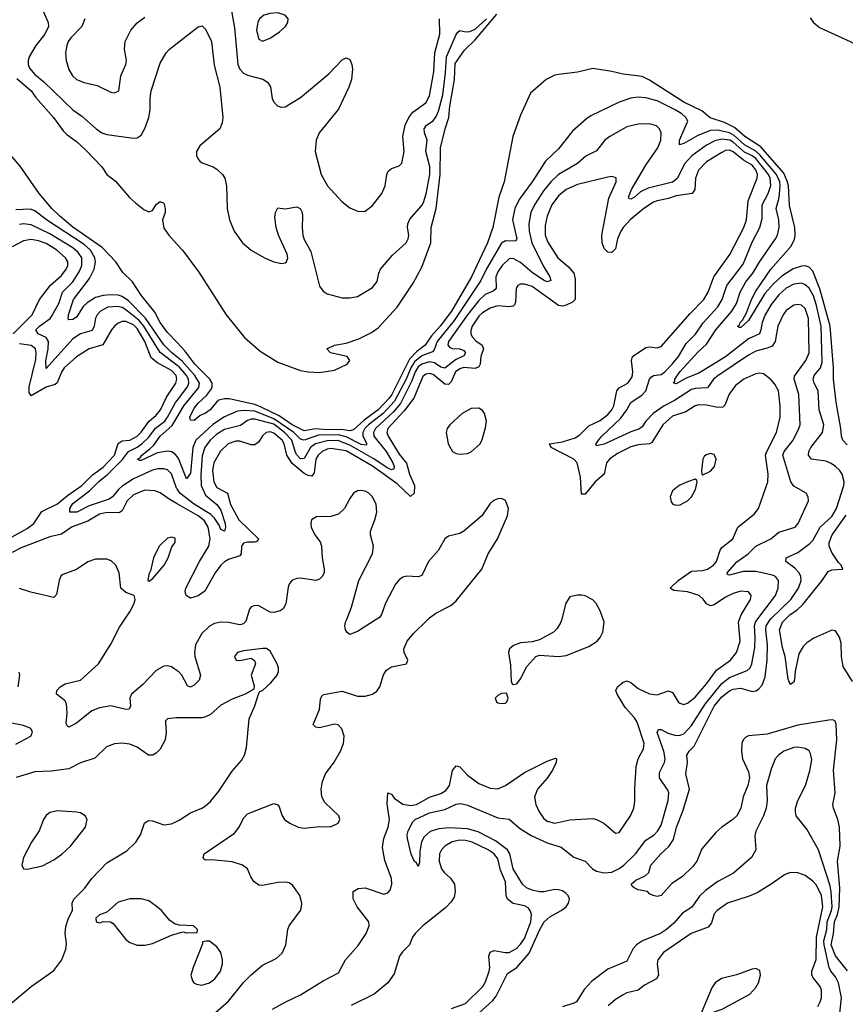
# Model space of a CAD drawing. Header units: inches. Extents: x 1449094 to 1618372, y 389908 to 534307.
# Tile 474 of 494: x 1609170 to 1613521, y 497976 to 503165. Entities that reach past the tile are written whole.
import ezdxf

# ---------------------------------------------------------------- set-up
doc = ezdxf.new("R2010")
doc.units = ezdxf.units.IN
doc.header["$MEASUREMENT"] = 0
for name, color, linetype in [('B6409', 7, 'Continuous'), ('B6419', 7, 'Continuous'), ('B6500', 7, 'Continuous'), ('B6510', 7, 'Continuous')]:
    doc.layers.add(name, color=color, linetype=linetype)

msp = doc.modelspace()

# ---------------------------------------------------------------- linework, layer by layer
at = {"layer": 'B6409', "color": 5}
for points, elevation in [([(1610000, 499734.2), (1609970, 499754.5), (1609950, 499759.9), (1609930, 499757.4), (1609890, 499735.3), (1609818.8, 499661.2), (1609760.2, 499610), (1609750.9, 499590), (1609754.2, 499550), (1609747.8, 499532.2), (1609730, 499529.1), (1609650, 499548.9), (1609590, 499538.9), (1609550, 499522.8), (1609470, 499458.2), (1609430, 499437.3), (1609421.7, 499441.7), (1609415.6, 499455.6), (1609420.8, 499510), (1609417.5, 499557.5), (1609410, 499575.6), (1609365.1, 499610), (1609366.6, 499630), (1609384, 499650), (1609410, 499665), (1609490, 499684), (1609586.4, 499770), (1609650, 499874), (1609696.8, 499963.2), (1609721.4, 500000)], 420), ([(1609161.6, 499650), (1609170.8, 499710), (1609167.5, 499727.5)], 440), ([(1610000, 499485.9), (1609994.1, 499485.9), (1609950, 499480.9), (1609939.1, 499470), (1609938, 499462), (1609942.2, 499410), (1609937.1, 499370), (1609910, 499321), (1609890, 499299.2), (1609872.7, 499290), (1609849.9, 499289.9), (1609790, 499330.9), (1609750, 499346.8), (1609710, 499352.8), (1609670.2, 499349.8), (1609627.2, 499332.8), (1609566, 499274), (1609490, 499248.6), (1609430, 499217.6), (1609335.3, 499204.7), (1609250, 499202), (1609151.6, 499171.6)], 440), ([(1609150, 499346.4), (1609229.2, 499390), (1609237.2, 499410), (1609229, 499430), (1609190, 499445.6), (1609118.8, 499458.8)], 440), ([(1609130, 497984.9), (1609230, 498070.3), (1609350, 498154.4), (1609393, 498210), (1609414.1, 498265.9), (1609416.6, 498296.6), (1609409.7, 498350), (1609413.6, 498386.4), (1609427, 498430), (1609449.2, 498470), (1609446, 498510), (1609455.1, 498530), (1609512.7, 498587.3), (1609550, 498638.4), (1609630, 498721.1), (1609734.8, 498785.2), (1609783.1, 498830), (1609807.2, 498870), (1609827.8, 498930), (1609840.1, 498939.9), (1609850, 498944.9), (1609870, 498943.1), (1609930, 498922), (1609970, 498927.7), (1610000, 498941.6)], 440), ([(1610000, 498396), (1609990, 498399.3), (1609959.7, 498419.7), (1609918.4, 498470), (1609890, 498493.6), (1609850, 498520.7), (1609810, 498531.8), (1609750, 498531.5), (1609690, 498513.6), (1609630, 498462), (1609590, 498448), (1609572, 498430), (1609574, 498410), (1609590, 498406), (1609610, 498412), (1609648.4, 498411.6), (1609662.5, 498402.5), (1609730, 498317.3), (1609750, 498301.6), (1609790, 498287.4), (1609830, 498287.6), (1609870, 498296.5), (1609970, 498340.5), (1610000, 498349.2)], 440)]:
    msp.add_lwpolyline(points, dxfattribs=dict(at, elevation=elevation))
at = {"layer": 'B6409', "color": 5, "elevation": 460}
msp.add_lwpolyline([(1609370, 498995.4), (1609330, 498987.8), (1609310, 498971.8), (1609295.3, 498950), (1609273.4, 498890), (1609231.8, 498830), (1609190.8, 498750), (1609181, 498710), (1609191, 498691), (1609210, 498687.7), (1609290, 498705.7), (1609350, 498736.9), (1609393.2, 498766.8), (1609437.2, 498810), (1609516.3, 498910), (1609525.1, 498950), (1609516, 498970), (1609490, 498985.1), (1609470, 498989.6)], close=True, dxfattribs=at)
at = {"layer": 'B6419', "color": 5}
for points, elevation in [([(1610363.9, 500000), (1610363, 499997), (1610350, 499981.4), (1610330, 499976.2), (1610270, 499988.9), (1610230, 499990.4), (1610197.3, 499982.7), (1610170, 499969.2), (1610130, 499929.8), (1610096.9, 499870), (1610090.7, 499830.7), (1610093.2, 499810), (1610123.3, 499710), (1610115.7, 499684.3), (1610090, 499657.5), (1610070, 499647.9), (1610055.4, 499655.4), (1610024.3, 499710), (1610006.3, 499730), (1610000, 499734.2)], 420), ([(1610162.1, 497897.9), (1610270, 497992.3), (1610350, 498091.2), (1610390, 498132.2), (1610450, 498182.2), (1610522.4, 498217.6), (1610553.7, 498246.3), (1610572.2, 498290), (1610583.1, 498370), (1610589.7, 498390), (1610649.6, 498470), (1610655.8, 498490), (1610657.4, 498510), (1610646.6, 498550), (1610610, 498602.9), (1610590, 498616), (1610570, 498620.4), (1610530, 498617.6), (1610450, 498602.3), (1610430, 498604.4), (1610403.5, 498623.5), (1610388.1, 498648.1), (1610371.6, 498690), (1610345.1, 498710), (1610290, 498727.2), (1610182.4, 498737.6), (1610150, 498735.1), (1610140.5, 498740.5), (1610137, 498750), (1610143, 498770), (1610301.8, 498878.2), (1610326.9, 498910), (1610350, 498958), (1610370, 498980.3), (1610510, 499034.4), (1610530, 499027.7), (1610537.5, 499017.5), (1610553.7, 498970), (1610566.4, 498950), (1610594.4, 498930), (1610637.3, 498910), (1610670, 498904.6), (1610750, 498913.8), (1610808.3, 498911.7), (1610849.4, 498930), (1610857.6, 498950), (1610851.6, 498970), (1610779.1, 499039.1), (1610762.9, 499070), (1610758.7, 499110), (1610766, 499150), (1610782, 499190), (1610827.1, 499252.9), (1610860.3, 499310), (1610876.1, 499350), (1610880.3, 499390), (1610868.2, 499428.2), (1610848.8, 499448.8), (1610830, 499452.8), (1610750, 499433), (1610730, 499437), (1610717, 499450), (1610749.8, 499530), (1610755, 499584.9), (1610760.9, 499599.1), (1610771, 499609), (1610870, 499626), (1610950, 499600.6), (1610990, 499600.6), (1611029.4, 499610), (1611052.7, 499627.3), (1611067.4, 499650), (1611087, 499713), (1611102.7, 499737.3), (1611130, 499754.9), (1611209.2, 499770.8), (1611216, 499790), (1611196.9, 499830), (1611194.7, 499850), (1611211.5, 499890), (1611245.6, 499930), (1611317.5, 500000)], 420), ([(1610501.8, 497950), (1610572.9, 497990), (1610650, 498026.3), (1610770, 498100.3), (1610850, 498142.2), (1610886.5, 498210), (1610954.2, 498285.8), (1610996.7, 498350), (1611012.7, 498390), (1611009.9, 498410), (1610948.2, 498490), (1610928.3, 498531.7), (1610927.6, 498570), (1610953.9, 498586.1), (1610990, 498590.2), (1611090, 498556.8), (1611110, 498562.9), (1611121.8, 498578.2), (1611131.6, 498610), (1611130, 498639.3), (1611094, 498734), (1611083, 498803), (1611088.6, 498850), (1611111.8, 498910), (1611119.3, 498950), (1611107.3, 499032.7), (1611110, 499090.5), (1611130, 499084), (1611142.9, 499062.9), (1611190, 499031.2), (1611230, 499023.8), (1611260.8, 499030), (1611330, 499068.1), (1611390, 499087.3), (1611416.7, 499103.3), (1611435, 499130), (1611451.4, 499208.6), (1611470, 499233.8), (1611490, 499228.3), (1611530, 499184), (1611590, 499140.7), (1611650, 499115.5), (1611690, 499112.4), (1611730, 499130.2), (1611830, 499197.5), (1611950, 499258), (1611993.7, 499273.7), (1611998.8, 499270), (1611996.5, 499250), (1611978.2, 499210), (1611950, 499168.4), (1611899.1, 499110), (1611883.5, 499070), (1611890.2, 499030), (1611908.2, 498990), (1611930, 498956.5), (1611950, 498941), (1611990, 498930.1), (1612070, 498948.4), (1612190, 498955.2), (1612210, 498950.2), (1612248.5, 498930), (1612310, 498878), (1612330, 498882), (1612389.4, 498969.4), (1612407.4, 499010), (1612412.7, 499047.3), (1612411.5, 499111.5), (1612418.9, 499230), (1612429, 499270), (1612458.2, 499321.8), (1612461.4, 499350), (1612423.7, 499463.7), (1612410, 499485.8), (1612361.2, 499541.2), (1612319, 499610), (1612311.8, 499630), (1612321.4, 499650), (1612350, 499674.5), (1612370, 499680.7), (1612390, 499671.4), (1612430, 499640.6), (1612490, 499611.9), (1612530, 499607.6), (1612590, 499628.2), (1612610, 499619.6), (1612644.5, 499564.5), (1612670, 499556.5), (1612690, 499562.7), (1612730, 499594.3), (1612790, 499664.8), (1612842.2, 499737.8), (1612916.8, 499790), (1612948.1, 499830), (1612966.2, 499890), (1612958.8, 499990), (1612962.3, 500000)], 380), ([(1611042.7, 500000), (1610950, 499940.9), (1610910, 499924.7), (1610895.3, 499935.3), (1610886.4, 499950), (1610883.8, 499970), (1610887.8, 499990), (1610891.7, 500000)], 420), ([(1611589.9, 497930), (1611663.1, 497996.9), (1611681, 498019), (1611741.6, 498138.4), (1611790, 498170.7), (1611855.1, 498244.9), (1611911, 498370), (1611933.6, 498410), (1611963.2, 498436.8), (1612023.5, 498470), (1612049.8, 498490), (1612063, 498510), (1612068, 498530), (1612061, 498550), (1612050, 498560.2), (1612030, 498573.9), (1612010, 498580.1), (1611990, 498581.2), (1611931.6, 498568.4), (1611910, 498568.2), (1611870, 498577), (1611840.3, 498590), (1611820.7, 498610), (1611770, 498690), (1611753.9, 498770), (1611740.1, 498790), (1611676.9, 498836.9), (1611585.9, 498885.9), (1611530, 498901), (1611434.1, 498905.9), (1611379.7, 498900.3), (1611333.6, 498886.4), (1611301.2, 498858.8), (1611287.1, 498832.9), (1611278.7, 498781.3), (1611277.1, 498722.9), (1611270, 498702), (1611260.9, 498720.9), (1611250, 498729.3), (1611233.2, 498766.8), (1611214, 498850), (1611211.8, 498870), (1611217.4, 498890), (1611242.2, 498937.8), (1611253.6, 498950), (1611330, 498984.6), (1611410, 499002.5), (1611470, 499030.1), (1611494.8, 499034.8), (1611530, 499025), (1611690, 498958.2), (1611750, 498951.6), (1611803.8, 498903.8), (1611866.4, 498866.4), (1611950, 498827.7), (1612023.9, 498803.9), (1612090, 498751), (1612150, 498731.3), (1612188.5, 498690), (1612210, 498678.2), (1612250, 498668.2), (1612290, 498672.7), (1612330, 498691.6), (1612354.5, 498710), (1612414.9, 498770), (1612470, 498841.2), (1612513, 498870), (1612533.9, 498890), (1612550, 498920.9), (1612587.5, 499050), (1612590.5, 499090), (1612585.6, 499105.6), (1612541, 499170), (1612541.3, 499198.7), (1612567.6, 499250), (1612571.1, 499270), (1612565.1, 499310), (1612530, 499409.5), (1612536.2, 499423.8), (1612550, 499424.9), (1612585.8, 499405.8), (1612630, 499393.6), (1612650, 499394), (1612670, 499401.9), (1612710, 499445.9), (1612782.1, 499557.9), (1612870, 499667.7), (1612910, 499697.8), (1613004.7, 499735.3), (1613018.8, 499750), (1613029.1, 499770.9), (1613044, 499856), (1613046.1, 499910), (1613041.9, 499970), (1613047.8, 499990), (1613055.3, 500000)], 360), ([(1612024.9, 500000), (1612022.3, 499990), (1612002.7, 499957.3), (1611983.2, 499936.8), (1611910, 499896.9), (1611870, 499887), (1611810, 499882), (1611772.5, 499867.5), (1611750.8, 499850), (1611745.5, 499830), (1611757.1, 499762.9), (1611759.6, 499679.6), (1611764.7, 499664.7), (1611770, 499662), (1611790, 499666), (1611810, 499691.3), (1611842.7, 499757.3), (1611890.9, 499809.1), (1611910, 499815.8), (1612010, 499809.1), (1612050, 499814.3), (1612170, 499861.2), (1612214, 499890), (1612229.8, 499910), (1612242.5, 499937.5), (1612249.8, 499990), (1612246.4, 500000)], 420), ([(1613532.8, 498152.8), (1613470, 498232.1), (1613447.2, 498290), (1613458.9, 498350), (1613463.4, 498410), (1613479.3, 498450), (1613488, 498488), (1613491.9, 498590), (1613479, 498730), (1613493.6, 498810), (1613490.6, 498910), (1613482.4, 498950), (1613458.2, 499010), (1613455, 499030), (1613467.7, 499090), (1613458.1, 499210), (1613476.2, 499370), (1613473, 499453), (1613468.1, 499468.1), (1613454.9, 499474.9), (1613434.5, 499474.5), (1613270, 499447.4), (1613110, 499400.5), (1613010, 499391.1), (1612996, 499384), (1612982, 499370), (1612975.2, 499350), (1612974, 499310), (1612980.1, 499270), (1613010, 499201.3), (1613015.5, 499170), (1613006.7, 499130), (1612983.3, 499070), (1612970.1, 499009.9), (1612949.2, 498970), (1612928.1, 498950), (1612869.6, 498910.4), (1612838.9, 498881.1), (1612765, 498795), (1612738.5, 498730), (1612718.4, 498701.6), (1612662.8, 498650), (1612607.1, 498613), (1612550, 498549.6), (1612530, 498543.7), (1612508.9, 498548.9), (1612490, 498558), (1612478, 498570), (1612430, 498579.6), (1612408, 498590), (1612398, 498598), (1612393.2, 498610), (1612417, 498630), (1612466, 498654), (1612485.2, 498670), (1612496, 498710), (1612549.7, 498770), (1612591.6, 498808.4), (1612615.3, 498844.7), (1612631.8, 498910), (1612665.4, 498994.6), (1612699.9, 499110), (1612681.5, 499190), (1612689.9, 499249.9), (1612686.6, 499290), (1612698.9, 499310), (1612723.9, 499336), (1612830, 499546.9), (1612870, 499596.1), (1612910, 499628.3), (1612930, 499637.3), (1612970, 499642.3), (1613030, 499625.2), (1613050, 499628.5), (1613063.7, 499636.3), (1613082.5, 499657.5), (1613098.3, 499701.7), (1613109.6, 499790.4), (1613110.5, 499870), (1613101.4, 499950), (1613103.8, 499970), (1613124, 500000)], 340), ([(1613558.2, 499678.2), (1613510, 499757), (1613501.1, 499810), (1613498.7, 499878.7), (1613491.1, 499911.1), (1613470, 499944), (1613450, 499948.6), (1613354.3, 499905.7), (1613318.8, 499881.1), (1613298.8, 499861.1), (1613276.5, 499823.5), (1613256.1, 499730), (1613254, 499686), (1613250, 499674), (1613230, 499662), (1613220.7, 499690), (1613204.7, 499810), (1613190, 499857.2), (1613173.6, 499950), (1613189.9, 499990), (1613199.9, 500000)], 320), ([(1610000, 498941.6), (1610010, 498946.3), (1610070, 498986), (1610130, 499009.1), (1610150, 499022), (1610175, 499045), (1610220, 499100), (1610290, 499204.9), (1610339.4, 499260.6), (1610354.7, 499290), (1610366, 499330), (1610379.4, 499480.6), (1610409.6, 499550), (1610428.7, 499611.3), (1610436, 499624), (1610450, 499630.8), (1610494.5, 499670), (1610526.6, 499710), (1610534, 499730), (1610534, 499750), (1610527, 499770), (1610490, 499837.2), (1610471.2, 499851.2), (1610451.5, 499851.5), (1610350, 499839.7), (1610317.3, 499830), (1610303, 499810), (1610310.6, 499790.6), (1610330, 499787.4), (1610390, 499801.3), (1610407.6, 499787.6), (1610412.9, 499770), (1610390.4, 499710), (1610405.4, 499654.6), (1610403.6, 499636.4), (1610358, 499610), (1610290, 499584.2), (1610230, 499553.3), (1610176.4, 499503.6), (1610149.3, 499490.7), (1610130, 499485.8), (1610000, 499485.9)], 440), ([(1613491.3, 497928.7), (1613500.4, 498010), (1613484.5, 498090), (1613470, 498120.2), (1613445.4, 498150), (1613435.7, 498170), (1613409, 498290), (1613408.7, 498310), (1613422.9, 498370), (1613426.2, 498410), (1613448.1, 498470), (1613451.1, 498490), (1613447.3, 498567.3), (1613441, 498601), (1613379.5, 498790), (1613318.8, 498898.8), (1613261.3, 498970), (1613257.7, 498990), (1613259.1, 499010), (1613270.9, 499050), (1613311.7, 499130), (1613334.2, 499205.8), (1613344.6, 499264.6), (1613338.1, 499298.1), (1613330, 499312), (1613310, 499323.5), (1613270.5, 499330.5), (1613250, 499329), (1613197.6, 499310), (1613168.7, 499290), (1613151.7, 499270), (1613130, 499216), (1613106.3, 499130), (1613109.3, 499050), (1613103.8, 499010), (1613090.1, 498969.9), (1613048.8, 498888.9), (1613043.8, 498863.8), (1613048.8, 498790), (1613026.3, 498750), (1612932.7, 498667.3), (1612850, 498623.4), (1612783.8, 498576.2), (1612753.3, 498546.7), (1612712.2, 498487.8), (1612663.8, 498456.2), (1612616.9, 498403.1), (1612578.2, 498370), (1612546.7, 498350), (1612451.5, 498310), (1612421.2, 498290), (1612402.9, 498270), (1612370, 498203.5), (1612270, 498161.2), (1612184.2, 498095.8), (1612145.1, 498054.9), (1612103.8, 497990), (1612090, 497981.7), (1612030, 497963.5)], 360), ([(1611446.4, 497953.6), (1611518.8, 497981.2), (1611611.3, 498070), (1611625.1, 498094.9), (1611644.4, 498150), (1611647, 498170), (1611641.9, 498230), (1611649.3, 498250.7), (1611670, 498260.2), (1611728.4, 498248.4), (1611750, 498249.2), (1611788.4, 498270), (1611810, 498292.5), (1611830, 498322.8), (1611864.3, 498410), (1611866.8, 498450), (1611860.6, 498470), (1611850, 498483.8), (1611830, 498494.3), (1611770, 498507.7), (1611741.7, 498530), (1611734.1, 498550), (1611730, 498622), (1611703.6, 498683.6), (1611690, 498743.1), (1611669.8, 498770), (1611639.3, 498790), (1611554.4, 498830), (1611519.4, 498839.4), (1611490, 498840.6), (1611450, 498833.3), (1611410.2, 498810), (1611392.5, 498790), (1611383.3, 498770), (1611381.2, 498730), (1611393.3, 498690), (1611406.5, 498670), (1611440.4, 498640.5), (1611460.9, 498610), (1611465.9, 498570), (1611459.2, 498540.8), (1611444.3, 498515.7), (1611415, 498485), (1611295.2, 498390), (1611254.2, 498350), (1611240.8, 498330), (1611225, 498290), (1611187.2, 498252.8), (1611171.8, 498230), (1611142.8, 498137.2), (1611110.9, 498090), (1611039, 498030), (1610916.8, 497970)], 380), ([(1613376.1, 497963.9), (1613389.1, 497990), (1613395, 498010), (1613395.3, 498050), (1613388.6, 498070), (1613353.4, 498113.4), (1613345.2, 498130), (1613345, 498150), (1613367.7, 498212.3), (1613369, 498330), (1613402.6, 498490), (1613395.8, 498550), (1613370, 498603.2), (1613350, 498625.8), (1613310, 498654.6), (1613270, 498669.8), (1613230, 498670.8), (1613201, 498659), (1613131.1, 498608.9), (1613055.8, 498564.2), (1613014, 498546), (1612899.6, 498510), (1612845.8, 498470), (1612830, 498452.3), (1612815.1, 498404.9), (1612797.8, 498382.2), (1612709.1, 498350), (1612563.5, 498250), (1612533.7, 498210), (1612529.5, 498190), (1612536.3, 498130), (1612526.5, 498110), (1612462.7, 498077.3), (1612430, 498049.8), (1612370, 498035.9), (1612350, 498026.2), (1612310, 498001.8), (1612271.3, 497968.7)], 380), ([(1610000, 498349.2), (1610030, 498358), (1610050, 498352), (1610106, 498354), (1610108, 498370), (1610086, 498390), (1610010, 498392.7), (1610000, 498396)], 440)]:
    msp.add_lwpolyline(points, dxfattribs=dict(at, elevation=elevation))
for points, elevation in [([(1611735.3, 499615.3), (1611710, 499614), (1611690, 499604), (1611676, 499590), (1611682.8, 499570), (1611690, 499564.9), (1611710, 499560.7), (1611730, 499562.8), (1611737.2, 499570), (1611744, 499590)], 420), ([(1610170, 498308.7), (1610151.6, 498308.4), (1610134, 498306), (1610134, 498294), (1610083.7, 498170), (1610072.7, 498130), (1610080.3, 498100.3), (1610087.3, 498090), (1610101.7, 498081.7), (1610130, 498077), (1610170, 498088.9), (1610198.9, 498110), (1610228.3, 498150), (1610239.7, 498190), (1610238.9, 498210), (1610230, 498249), (1610210, 498279)], 440), ([(1613050, 498164.2), (1613030, 498161.7), (1612948, 498132), (1612868.6, 498111.4), (1612834.4, 498090), (1612817.4, 498062.6), (1612762, 497930), (1612786, 497926), (1612810, 497928.9), (1612871.8, 497950), (1613017.2, 498030), (1613050, 498064.9), (1613063.5, 498090), (1613074.7, 498130), (1613070, 498155.1)], 420)]:
    msp.add_lwpolyline(points, close=True, dxfattribs=dict(at, elevation=elevation))
at = {"layer": 'B6500', "color": 5}
for points, elevation in [([(1609294, 503210), (1609320.1, 503150), (1609322.8, 503130), (1609302, 503090), (1609255.8, 503030), (1609220.5, 502970), (1609215, 502950), (1609215.5, 502930), (1609222.8, 502910), (1609250, 502876.8), (1609297.9, 502837.9), (1609450, 502690.1), (1609497.4, 502657.4), (1609572.8, 502590), (1609603.6, 502570), (1609630, 502559.5), (1609770, 502540.2), (1609790, 502543.5), (1609810, 502557.7), (1609830, 502592), (1609850.5, 502650), (1609858, 502690), (1609858.1, 502750), (1609863.4, 502790), (1609910, 502935.5), (1609942, 502990), (1609959.6, 503010), (1610000, 503041.6)], 340), ([(1609513.2, 503170), (1609497.8, 503130), (1609439.7, 503070), (1609426.4, 503050), (1609418.2, 503030), (1609411.4, 502990), (1609415.6, 502950), (1609430, 502902.8), (1609448.5, 502870), (1609470, 502850.4), (1609510, 502834.6), (1609579.2, 502819.2), (1609650, 502783.8), (1609670, 502779.1), (1609692, 502790), (1609704, 502870), (1609729.7, 502930), (1609733.7, 502950), (1609722.7, 503010), (1609726.6, 503050), (1609755.3, 503110), (1609790, 503149), (1609830, 503178.6)], 360), ([(1609156.1, 502856.1), (1609230.2, 502790), (1609255.4, 502755.4), (1609348.4, 502650), (1609399.5, 502579.5), (1609419.5, 502559.5), (1609470, 502523.7), (1609518.4, 502478.4), (1609602.4, 502390), (1609630.3, 502350.3), (1609674.8, 502314.8), (1609748.9, 502228.9), (1609780.3, 502200.3), (1609824.2, 502164.2), (1609850, 502152.7), (1609870, 502159.3), (1609890, 502190.7), (1609910, 502207.3), (1609930, 502198.8), (1609936.9, 502170), (1609936.1, 502150), (1609923.6, 502110), (1609930, 502066), (1609956, 502030), (1610000, 501980.8)], 320), ([(1610000, 501463.6), (1609950, 501517), (1609910, 501569.9), (1609883.2, 501623.2), (1609810, 501713.6), (1609764.4, 501784.4), (1609713.5, 501833.5), (1609677.3, 501890), (1609604.4, 501964.4), (1609450, 502072.4), (1609382.1, 502130), (1609340.1, 502170), (1609272.7, 502250), (1609173.3, 502393.3), (1609099.4, 502479.4)], 320), ([(1610000, 501386.5), (1609970, 501410.6), (1609930, 501451.4), (1609833.2, 501593.2), (1609743.6, 501683.6), (1609710, 501707), (1609690, 501713.3), (1609650, 501715.3), (1609610, 501711.5), (1609570, 501700.6), (1609526.2, 501673.7), (1609505.6, 501654.4), (1609470, 501597.4), (1609450, 501584.9), (1609430, 501583.1), (1609426.5, 501586.5), (1609427.7, 501610), (1609453.2, 501690), (1609538, 501802), (1609563, 501850), (1609569.2, 501890), (1609566.3, 501910), (1609544, 501950), (1609510, 501980.9), (1609310.9, 502110), (1609250, 502158.9), (1609227.1, 502167.1), (1609150, 502163.5)], 340), ([(1610000, 501343.1), (1609910.7, 501410.7), (1609824.8, 501550), (1609800.1, 501580.1), (1609730, 501636.7), (1609710, 501648.1), (1609685.9, 501654.1), (1609635.3, 501650), (1609596.6, 501630), (1609578.3, 501610), (1609570, 501592.4), (1609563.1, 501550), (1609551.8, 501528.2), (1609490, 501510.3), (1609450, 501484), (1609310, 501327.4), (1609307.8, 501367.8), (1609321, 501430), (1609321.9, 501470), (1609310.4, 501490.4), (1609268.4, 501510), (1609255.4, 501530), (1609274.8, 501550), (1609330.2, 501589.8), (1609338.5, 501601.5), (1609377.3, 501670), (1609395.1, 501730), (1609450, 501784.1), (1609484.2, 501835.8), (1609498.1, 501870), (1609497.2, 501910), (1609479.2, 501939.2), (1609450, 501962.7), (1609330, 502036.3), (1609230, 502085), (1609190, 502089.9), (1609170, 502085.8)], 360), ([(1609135.8, 501510), (1609235.6, 501610), (1609274.5, 501690), (1609333, 501767), (1609390, 501817.7), (1609415.8, 501850), (1609423.9, 501870), (1609423.8, 501890), (1609411.7, 501910), (1609366.6, 501950), (1609310, 501985.9), (1609270, 502000.6), (1609230, 502007.1), (1609190, 502000.4), (1609130, 501967.6)], 380), ([(1609130, 500440.1), (1609210, 500483.9), (1609244.1, 500510), (1609287.2, 500572.8), (1609370, 500613), (1609422.7, 500657.3), (1609497.7, 500710), (1609553.8, 500766.2), (1609610, 500807.3), (1609670, 500870), (1609690, 500932.1), (1609710, 500945.5), (1609750, 500949.8), (1609790, 500970.5), (1609810, 500991.5), (1609850, 501048.4), (1609890, 501081.9), (1609912.6, 501110), (1609943.6, 501176.4), (1609992.4, 501250), (1609998.7, 501270), (1609995.4, 501290), (1609970, 501316.9), (1609896.7, 501356.7), (1609863.4, 501383.4), (1609829.9, 501470), (1609790, 501538.6), (1609770, 501557), (1609730, 501574), (1609710, 501574.3), (1609690, 501566.5), (1609669.7, 501550.3), (1609654.8, 501530), (1609608.7, 501451.3), (1609537.3, 501430), (1609470, 501389.3), (1609405.4, 501330), (1609390, 501307.6), (1609367.9, 501252.1), (1609357.8, 501242.2), (1609310, 501228.3), (1609230, 501182.2), (1609220.6, 501200.6), (1609221, 501230), (1609254.5, 501374.5), (1609257.9, 501410), (1609253.2, 501430), (1609230, 501447.6), (1609170, 501457.6)], 380), ([(1610000, 500692.7), (1609997.1, 500697.1), (1609970, 500771.4), (1609950, 500792.4), (1609930, 500799), (1609898.1, 500798.1), (1609870, 500791.2), (1609770, 500745.6), (1609710, 500706.7), (1609690.3, 500689.7), (1609659.8, 500650), (1609642.3, 500637.7), (1609536.6, 500603.4), (1609471.8, 500570), (1609435.1, 500570), (1609434.5, 500590), (1609450, 500615), (1609537.8, 500682.2), (1609587.9, 500732.1), (1609632.3, 500767.7), (1609712.7, 500847.3), (1609744, 500890), (1609790, 500912.6), (1609814.1, 500930), (1609850, 500965.7), (1609886.7, 501013.3), (1609934.6, 501050), (1609950, 501070.1), (1609991.9, 501148.1), (1610000, 501158.8)], 360), ([(1610000, 500862.8), (1609990, 500876.4), (1609970, 500888.6), (1609950, 500892), (1609896.6, 500883.4), (1609810, 500842.4), (1609802, 500842), (1609791.5, 500850), (1609804.5, 500855.5), (1609813.6, 500870), (1609856.4, 500903.6), (1609876.5, 500923.5), (1609910.6, 500970), (1609973.4, 501026.6), (1610000, 501071.4)], 340), ([(1610000, 500614.5), (1609958.7, 500638.7), (1609910, 500672.1), (1609883.1, 500683.1), (1609830, 500685), (1609770, 500660.9), (1609737.3, 500630), (1609710, 500577.3), (1609694.4, 500565.6), (1609630, 500568.9), (1609590, 500558.7), (1609530, 500522), (1609446.8, 500493.2), (1609390, 500453.2), (1609330, 500439.2), (1609177.6, 500382.4), (1609130, 500357.7)], 380), ([(1609721.4, 500000), (1609754.8, 500050), (1609774, 500090), (1609778, 500110), (1609772.7, 500130), (1609730, 500146.3), (1609704, 500170), (1609695.2, 500250), (1609677.4, 500290), (1609653, 500313), (1609630, 500321.8), (1609570, 500321.6), (1609530, 500308.7), (1609470, 500268.4), (1609397.8, 500242.2), (1609386.8, 500233.2), (1609377.8, 500210), (1609364.8, 500135.2), (1609350, 500120.4), (1609228.2, 500148.2), (1609170, 500167.4)], 420)]:
    msp.add_lwpolyline(points, dxfattribs=dict(at, elevation=elevation))
at = {"layer": 'B6500', "color": 5, "elevation": 420}
msp.add_lwpolyline([(1609970, 500438.3), (1609950, 500432), (1609905, 500390), (1609876.2, 500330), (1609858.8, 500261.2), (1609850, 500244), (1609845.5, 500210), (1609850, 500205.5), (1609870, 500219.3), (1609931.2, 500290), (1609952.8, 500330), (1609972, 500388), (1609989.4, 500410), (1609990, 500433.3)], close=True, dxfattribs=at)
at = {"layer": 'B6510', "color": 5}
for points, elevation in [([(1610279.2, 503250), (1610301.8, 503121.8), (1610319.8, 502930), (1610330, 502904.2), (1610350, 502882.8), (1610370, 502873), (1610452.1, 502852), (1610477, 502837), (1610491.3, 502811.3), (1610500.3, 502750), (1610508.8, 502730), (1610530, 502710.4), (1610550, 502704.9), (1610570, 502706.7), (1610650, 502755.6), (1610799.8, 502880.2), (1610870, 502953.4), (1610890, 502964), (1610910, 502956), (1610920.5, 502930), (1610924.4, 502904.4), (1610918.3, 502850), (1610905.3, 502810), (1610850, 502694), (1610748.9, 502570), (1610732, 502530), (1610727, 502470), (1610758.4, 502350), (1610792.4, 502290), (1610867.7, 502207.7), (1610910, 502174), (1610955.2, 502155.2), (1610990, 502157.1), (1611030, 502185.7), (1611078, 502250), (1611095.7, 502290), (1611105.3, 502350), (1611112.9, 502367.1), (1611130, 502381.1), (1611170, 502394.4), (1611184.2, 502410), (1611196.1, 502470), (1611189, 502550), (1611202.5, 502610), (1611221, 502650), (1611241.2, 502678.8), (1611310, 502727.6), (1611330, 502763.7), (1611352, 502890), (1611358.3, 502990), (1611383.7, 503090), (1611383.4, 503170)], 360), ([(1610000, 501980.8), (1610027.6, 501950), (1610114.3, 501834.3), (1610258.5, 501610), (1610355.3, 501490), (1610437.7, 501417.7), (1610530, 501360.7), (1610650, 501316.5), (1610690, 501309.3), (1610750, 501306.2), (1610830, 501318), (1610895.6, 501350), (1610909.5, 501370), (1610896, 501390), (1610809, 501410), (1610788.7, 501430), (1610828.7, 501450), (1610890, 501460.3), (1610956.6, 501483.4), (1611023.5, 501516.5), (1611059.2, 501540.8), (1611159.1, 501650), (1611243.5, 501776.5), (1611290, 501860.9), (1611337.2, 501990), (1611339.2, 502070), (1611365.2, 502170), (1611386.1, 502350), (1611387.1, 502490), (1611411.9, 502590), (1611432.4, 502650), (1611436.6, 502710), (1611460.8, 502850), (1611465.9, 502934.1), (1611514.9, 503005.1), (1611570, 503059.6), (1611684.8, 503195.2)], 320), ([(1610000, 503041.6), (1610110, 503127.7), (1610132.7, 503132.7), (1610150, 503116), (1610181.6, 503050), (1610194.6, 502925.4), (1610225.8, 502810), (1610240.3, 502650), (1610237.3, 502622.7), (1610224.9, 502590), (1610120, 502500), (1610102.3, 502470), (1610102.8, 502450), (1610110.4, 502430), (1610119.9, 502419.9), (1610131.3, 502411.3), (1610190, 502390.2), (1610210, 502376.9), (1610238.6, 502350), (1610251.9, 502330), (1610260.2, 502290), (1610264.1, 502170), (1610276, 502110), (1610300.2, 502050), (1610344.2, 501990), (1610390.3, 501950), (1610460.3, 501910), (1610510, 501889.3), (1610550, 501881.3), (1610570, 501884.6), (1610576.3, 501890), (1610583.5, 501910), (1610579.8, 501930), (1610534.2, 502030), (1610521.2, 502070), (1610514.7, 502125.3), (1610517.6, 502150), (1610530, 502174), (1610570, 502168), (1610630, 502178.8), (1610648.4, 502170), (1610658.8, 502150), (1610661, 502130), (1610658.3, 502070), (1610662.5, 502030), (1610670, 502007), (1610704.4, 501944.4), (1610750, 501761.6), (1610770, 501734.6), (1610790, 501720.9), (1610870, 501699.5), (1610910, 501698.7), (1610950, 501706.7), (1611030, 501754.4), (1611054, 501786), (1611063.5, 501830), (1611072.4, 501850), (1611135.3, 501924.7), (1611206.8, 501990), (1611217.8, 502010), (1611221.6, 502030), (1611214.3, 502070), (1611215.3, 502090), (1611226.7, 502113.3), (1611290, 502185.5), (1611298.4, 502201.6), (1611313.1, 502246.9), (1611331.8, 502350), (1611332.4, 502392.4), (1611310.7, 502470), (1611317.3, 502530), (1611302.7, 502570), (1611301.6, 502590), (1611314.6, 502610), (1611350, 502633.2), (1611365.3, 502654.7), (1611377.2, 502682.7), (1611399.4, 502770), (1611414, 502886), (1611419.3, 502970), (1611470, 503087.4), (1611479.5, 503100.5), (1611490, 503108.3), (1611521.9, 503101.9), (1611542.9, 503102.9), (1611570, 503115.1), (1611630, 503169.3)], 340), ([(1613336, 503176), (1613352.5, 503152.5), (1613385, 503125), (1613547.3, 503050), (1613590, 503026), (1613656, 503010), (1613670, 503002), (1613697.3, 502970), (1613730.3, 502950.3), (1613810, 502927.7), (1613870, 502901.3), (1613890, 502897.7), (1613950, 502922), (1614030, 502936.5), (1614130, 502981.6), (1614230, 503000.9), (1614270, 503022.4), (1614310, 503053.6), (1614334.6, 503090), (1614366.2, 503193.8)], 320), ([(1613530, 500924.1), (1613507.8, 500950), (1613500.2, 500970), (1613498, 501010), (1613472.3, 501150), (1613459.2, 501270), (1613458.9, 501330), (1613440.7, 501550), (1613387.4, 501747.4), (1613350, 501840.2), (1613330, 501861), (1613310, 501868), (1613290, 501866), (1613246.8, 501853.2), (1613186.9, 501813.1), (1613144.3, 501775.7), (1613097.6, 501722.4), (1613010, 501579.8), (1612970, 501543.9), (1612962.3, 501542.3), (1612952.7, 501550), (1612963.7, 501556.3), (1612967.2, 501570), (1612978.7, 501581.3), (1613000, 501620), (1613026.6, 501690), (1613050, 501735.3), (1613128.2, 501850), (1613234.8, 501970), (1613253.3, 502006.7), (1613257.6, 502030), (1613254.4, 502070), (1613226.3, 502186.3), (1613221, 502290), (1613215.2, 502315.2), (1613196.6, 502356.6), (1613076.1, 502496.1), (1612991.7, 502550), (1612937.3, 502597.3), (1612883.6, 502623.6), (1612808, 502648), (1612765, 502685), (1612670.5, 502730), (1612490, 502847.2), (1612450, 502865.3), (1612350, 502878), (1612290, 502892.3), (1612190, 502907.8), (1612110, 502889.6), (1612010, 502877.2), (1611990, 502872.3), (1611944, 502850), (1611862.6, 502777.4), (1611810, 502662.7), (1611769.4, 502550), (1611722.5, 502310), (1611694.6, 502230), (1611664.3, 502070), (1611636.2, 501990), (1611551, 501810), (1611445.7, 501630), (1611385.5, 501550), (1611340.4, 501499.5), (1611306.6, 501450), (1611263.3, 501416.7), (1611224.2, 501375.8), (1611132.2, 501190), (1611117.8, 501170), (1611059.5, 501110), (1610985.5, 501054.5), (1610930, 501003), (1610910, 500997.7), (1610864.8, 501004.8), (1610790, 501004.2), (1610730.6, 501009.4), (1610670, 500998.1), (1610606, 501030), (1610537.4, 501077.4), (1610443.6, 501123.6), (1610410, 501136.6), (1610273.6, 501166.4), (1610250, 501167.4), (1610220.4, 501159.6), (1610207.2, 501150), (1610174, 501110), (1610150, 501091.3), (1610121.5, 501078.5), (1610090, 501053.6), (1610070, 501054), (1610067.4, 501070), (1610090, 501117.8), (1610110, 501144.1), (1610155.3, 501184.7), (1610180.7, 501219.3), (1610185.4, 501230), (1610185.4, 501250), (1610172.8, 501270), (1610093.4, 501350), (1610040.4, 501420.4), (1610000, 501463.6)], 320), ([(1613124, 500000), (1613130, 500008.9), (1613234.7, 500110), (1613274.4, 500170), (1613288.5, 500210), (1613286.7, 500230), (1613278.2, 500250), (1613254.8, 500274.9), (1613207, 500310), (1613208.5, 500330), (1613270, 500356.6), (1613334.4, 500405.6), (1613350, 500420.6), (1613388.4, 500491.6), (1613450, 500547.5), (1613473.9, 500590), (1613512.6, 500710), (1613514.7, 500730), (1613504.3, 500770), (1613490, 500791.7), (1613470, 500810.7), (1613446.6, 500826.6), (1613418.1, 500838.1), (1613343.6, 500850), (1613326.5, 500870), (1613329.2, 500890), (1613339, 500910), (1613401.2, 500990), (1613408.2, 501030), (1613382.9, 501110), (1613378.2, 501210), (1613356.7, 501250), (1613351, 501270), (1613357.1, 501290), (1613389.6, 501330.4), (1613399.6, 501360.4), (1613394.1, 501550), (1613370, 501659.4), (1613353.1, 501710), (1613330, 501749.9), (1613310, 501768.7), (1613290, 501777.1), (1613250, 501771.4), (1613210, 501750.4), (1613170, 501715.8), (1613130, 501664.7), (1613099, 501610), (1613082.9, 501570), (1613076.6, 501530), (1613068.7, 501510), (1613010, 501484), (1612890, 501388.2), (1612750, 501302.4), (1612683.2, 501276.8), (1612630, 501246.6), (1612615.1, 501250), (1612622, 501258), (1612622.5, 501270), (1612649.9, 501310), (1612745.9, 501414.1), (1612790, 501454.6), (1612838, 501530), (1612922.9, 501630), (1612947.2, 501670), (1612967, 501730), (1612996.9, 501783.1), (1613033.2, 501830), (1613070, 501891.6), (1613154, 502010), (1613163.8, 502030), (1613171.9, 502070), (1613170.8, 502110), (1613157.1, 502170), (1613172.4, 502227.6), (1613178.4, 502290), (1613175.4, 502310), (1613158.2, 502350), (1613070, 502453.8), (1613050, 502472.6), (1612990, 502506.2), (1612934.7, 502554.7), (1612910, 502568.9), (1612850, 502584), (1612810, 502581.2), (1612744.2, 502555.8), (1612670, 502513.6), (1612646.6, 502506.6), (1612646.8, 502530), (1612690.5, 502630), (1612681.4, 502650), (1612658.7, 502670), (1612625, 502690), (1612530, 502737.2), (1612470, 502752.9), (1612430, 502756.3), (1612390, 502752.4), (1612329.1, 502730.9), (1612180.5, 502659.5), (1612156.6, 502643.4), (1612082.9, 502577.2), (1612010, 502484.5), (1611941, 502419), (1611871.1, 502310), (1611802.9, 502217.1), (1611780.3, 502170), (1611767.5, 502110), (1611789.2, 502010.8), (1611782.3, 501997.7), (1611730, 501999.7), (1611710, 501986.9), (1611630, 501853.2), (1611600.8, 501790), (1611459.3, 501580.7), (1611371.1, 501470), (1611355, 501425), (1611345.2, 501414.8), (1611290, 501394.1), (1611250, 501361.7), (1611230.7, 501330), (1611207, 501270), (1611145.8, 501154.2), (1611085.4, 501090), (1611009.1, 501030.9), (1610989.3, 501010), (1610979.2, 500990), (1610978.9, 500970), (1610999.8, 500930), (1610996.2, 500923.8), (1610970, 500927), (1610890, 500966.4), (1610850, 500977.7), (1610745, 500975), (1610669, 500949), (1610650, 500955.3), (1610614.7, 500990), (1610510, 501062), (1610410, 501102.1), (1610354.8, 501105.2), (1610318.2, 501101.8), (1610250, 501073), (1610187.4, 501032.6), (1610098.8, 500950), (1610082.5, 500910), (1610070, 500776.3), (1610050, 500746), (1610009.7, 500849.7), (1610000, 500862.8)], 340), ([(1613055.3, 500000), (1613152.7, 500130), (1613166.9, 500170), (1613168.2, 500210), (1613154, 500230), (1613137.6, 500237.6), (1613050, 500257.2), (1612983.3, 500256.7), (1612910, 500237.6), (1612901, 500241), (1612898.2, 500250), (1612950, 500308.6), (1613009.9, 500350.1), (1613050, 500390.9), (1613128.3, 500430), (1613170, 500463.8), (1613256.4, 500490), (1613272.2, 500510), (1613326.6, 500630), (1613326, 500650), (1613314, 500670), (1613250, 500707.4), (1613234.4, 500730), (1613192.5, 500870), (1613199.4, 500890), (1613246.6, 500950), (1613276.8, 501010), (1613282.4, 501030), (1613275.9, 501190), (1613251.3, 501270), (1613252.7, 501287.3), (1613312.2, 501370), (1613329.9, 501410), (1613326.9, 501590), (1613310, 501642.9), (1613290, 501661.5), (1613270, 501665.2), (1613250, 501660.7), (1613210, 501632.5), (1613193.1, 501610), (1613164.6, 501550), (1613151.9, 501470), (1613135.3, 501444.7), (1613110, 501433.6), (1613050, 501418.1), (1613010, 501396.6), (1612850, 501288.8), (1612827.3, 501270), (1612795.4, 501224.6), (1612730, 501222.1), (1612710, 501216.3), (1612621.3, 501158.7), (1612566.9, 501130), (1612509.1, 501090), (1612470.1, 501050), (1612450, 501019.8), (1612433.4, 501006.6), (1612390, 500993.9), (1612250, 500927.6), (1612210, 500919.3), (1612206.4, 500926.4), (1612219.8, 500950), (1612238.1, 500970), (1612337, 501063), (1612370.6, 501109.4), (1612391.6, 501148.4), (1612450, 501188.4), (1612469, 501210), (1612490, 501270.2), (1612498.7, 501281.3), (1612510, 501289.4), (1612550, 501295.1), (1612570, 501309.6), (1612608.4, 501350), (1612641.3, 501390), (1612681.8, 501458.2), (1612732.2, 501507.8), (1612772.1, 501567.9), (1612850, 501651.5), (1612872.5, 501690), (1612895.9, 501764.1), (1612982.3, 501877.7), (1613030, 501993), (1613069.9, 502070.1), (1613082.1, 502117.9), (1613082.7, 502190), (1613114.4, 502250), (1613128, 502292), (1613125.9, 502330), (1613116.2, 502350), (1613050, 502433.1), (1613030, 502448.7), (1612990, 502467.9), (1612930, 502520.3), (1612913.1, 502530), (1612870, 502535.9), (1612833.9, 502526.1), (1612790, 502504), (1612711.9, 502448.1), (1612673.7, 502406.3), (1612637.3, 502330), (1612622.9, 502317.1), (1612610, 502309.9), (1612482.4, 502277.6), (1612442.3, 502257.6), (1612410, 502229.9), (1612390, 502219.8), (1612382.2, 502222.2), (1612378.3, 502230), (1612393.6, 502270), (1612470, 502399), (1612532.5, 502490), (1612548.1, 502530), (1612550.5, 502570), (1612541.8, 502590), (1612525.4, 502605.4), (1612490, 502616.1), (1612430, 502614.5), (1612370, 502599.9), (1612280.2, 502550), (1612253.7, 502530), (1612210, 502473.6), (1612153.8, 502446.2), (1612110, 502407.4), (1612010, 502349.9), (1611970, 502311.6), (1611930, 502263.4), (1611883.1, 502190), (1611864.6, 502150), (1611853.8, 502090), (1611855.5, 502050), (1611868.7, 501990), (1611928.9, 501868.9), (1611963.5, 501810), (1611968.5, 501790), (1611950, 501783.4), (1611930, 501791.9), (1611870, 501833.1), (1611810, 501885.6), (1611770, 501907), (1611750, 501904.5), (1611712.6, 501870), (1611690, 501837), (1611679.1, 501810), (1611681, 501750), (1611676.7, 501743.3), (1611666, 501734), (1611623.6, 501716.4), (1611590, 501684.8), (1611529.8, 501610), (1611429.4, 501470), (1611426.4, 501450), (1611437.8, 501437.8), (1611451.7, 501431.7), (1611490, 501431.2), (1611510, 501421.4), (1611520.1, 501410), (1611510, 501393.3), (1611467.3, 501372.7), (1611410, 501329.4), (1611390, 501334.4), (1611356.9, 501356.9), (1611330, 501361.5), (1611290, 501350.7), (1611270, 501335), (1611254.4, 501310), (1611237.3, 501262.7), (1611177.4, 501142.6), (1611141, 501099), (1611045.2, 501010), (1611035.3, 500990), (1611036.8, 500970), (1611101.5, 500890), (1611135.9, 500830), (1611144.1, 500810), (1611141.5, 500798.5), (1611130, 500792.9), (1611110, 500801.5), (1611033.5, 500853.5), (1610910, 500923.2), (1610846.9, 500946.9), (1610790, 500946.6), (1610729.9, 500930.1), (1610702.3, 500910), (1610670, 500853.3), (1610650, 500851.6), (1610630, 500871.4), (1610624, 500884), (1610604.4, 500950), (1610565.7, 500990), (1610510, 501034.2), (1610410, 501060.8), (1610390, 501060.6), (1610370, 501053.1), (1610333.3, 501026.7), (1610250, 501005.6), (1610210, 500981.1), (1610174.4, 500950), (1610145.9, 500910), (1610132.7, 500867.3), (1610124.8, 500764.8), (1610126.3, 500710), (1610150, 500658.9), (1610209.6, 500610), (1610230, 500580.1), (1610253.3, 500510), (1610255, 500490), (1610250, 500469.6), (1610230, 500478.7), (1610221.1, 500501.1), (1610197.4, 500537.4), (1610177.9, 500557.9), (1610090, 500611.4), (1610014.8, 500670), (1610000, 500692.7)], 360), ([(1612962.3, 500000), (1612972.1, 500028), (1613021.4, 500110), (1613025.4, 500130), (1613010, 500149.6), (1612970, 500153), (1612930, 500142), (1612890, 500122.6), (1612830, 500081.1), (1612810, 500076.5), (1612790, 500087.1), (1612772.2, 500112.2), (1612751, 500131), (1612690, 500149.9), (1612617.6, 500157.6), (1612598.7, 500170), (1612640.6, 500210), (1612710, 500258.4), (1612770, 500261.8), (1612795.3, 500270), (1612827.1, 500290), (1612843, 500310), (1612861.3, 500370), (1612870, 500382.8), (1612928.9, 500430), (1612955.1, 500490), (1613041.4, 500558.6), (1613063.1, 500590), (1613112.6, 500730), (1613113.9, 500770), (1613101.2, 500870), (1613106.9, 500890), (1613157.6, 500990), (1613177.1, 501070), (1613177.9, 501130), (1613168.7, 501208.7), (1613150, 501244.4), (1613130, 501267.1), (1613090, 501298.5), (1613070, 501302.4), (1613050, 501299.3), (1612985.8, 501270), (1612943.2, 501236.8), (1612908.3, 501191.7), (1612887, 501133), (1612876, 501124), (1612850, 501121.9), (1612790, 501134.5), (1612750, 501135.8), (1612729.1, 501130), (1612681.5, 501098.4), (1612610, 501075.3), (1612559.3, 501030), (1612502.1, 500937.9), (1612490, 500929.9), (1612430, 500925), (1612390, 500914.3), (1612320.2, 500879.8), (1612278.2, 500850), (1612262.6, 500830), (1612250.1, 500769.9), (1612203.7, 500730), (1612150, 500664.5), (1612130, 500665.2), (1612125.9, 500754.1), (1612107.5, 500830), (1612089.9, 500850), (1611971.1, 500910), (1611962, 500930), (1612030, 500940.3), (1612097.8, 500962.2), (1612121.9, 500978.1), (1612170, 501025.3), (1612230, 501052.9), (1612270, 501085.1), (1612290.9, 501110), (1612300.7, 501130), (1612316.3, 501210), (1612330, 501225.4), (1612374.8, 501250), (1612397, 501283), (1612402.2, 501310), (1612393.6, 501370), (1612400.3, 501390), (1612470, 501437), (1612490, 501440.8), (1612530, 501435.6), (1612550, 501442.8), (1612702.6, 501617.4), (1612775.6, 501690), (1612799.2, 501730), (1612829, 501811), (1612912.4, 501927.6), (1612986.4, 502070), (1612999.5, 502110), (1613008.6, 502210), (1613056.7, 502330), (1613058.4, 502350), (1613050, 502373.6), (1613030, 502399.2), (1612985.2, 502425.2), (1612930, 502469.6), (1612910, 502477.8), (1612890, 502475.4), (1612870, 502465.4), (1612790, 502416.1), (1612747.4, 502372.6), (1612731.6, 502330), (1612728.2, 502270), (1612714.4, 502250), (1612630, 502237.3), (1612590, 502222.7), (1612530, 502211.1), (1612510, 502203), (1612459.5, 502170), (1612386.8, 502110), (1612350.1, 502070), (1612337.6, 502050), (1612321, 502010), (1612310, 501958.3), (1612290, 501938.7), (1612270, 501940.2), (1612250, 501959.3), (1612240.1, 501990), (1612238, 502030), (1612274.5, 502225.5), (1612313.8, 502310), (1612312.7, 502332.7), (1612290, 502339.3), (1612270, 502336.2), (1612110, 502296.7), (1612050, 502269.9), (1612010, 502237.5), (1611975.2, 502190), (1611950.5, 502130), (1611939.2, 502080.8), (1611939.4, 502030), (1611952.8, 501992.8), (1612006.9, 501910), (1612063, 501863), (1612090.1, 501830.1), (1612097.5, 501797.5), (1612096.8, 501690), (1612083.2, 501676.8), (1612050, 501660.5), (1612030, 501655.3), (1612010, 501658.9), (1611870, 501758.7), (1611830, 501771.6), (1611808.2, 501771.8), (1611796.1, 501763.9), (1611787.2, 501750), (1611783.2, 501676.8), (1611777.5, 501662.5), (1611770, 501656.1), (1611750, 501652.8), (1611690, 501657.2), (1611650, 501644.8), (1611610, 501620.1), (1611590, 501602.2), (1611554.5, 501550), (1611547.6, 501527.6), (1611547.8, 501510), (1611554.3, 501494.4), (1611573.4, 501473.4), (1611606.9, 501450), (1611613.7, 501430), (1611599.7, 501390), (1611597.6, 501350), (1611590, 501335), (1611570, 501327.9), (1611510, 501331.6), (1611490, 501326.1), (1611467.1, 501310), (1611443.4, 501256.6), (1611430, 501243.4), (1611410, 501243.7), (1611350, 501294.6), (1611330, 501301.3), (1611310, 501296.6), (1611295.6, 501284.4), (1611247.6, 501170), (1611196.7, 501103.3), (1611110.6, 501010), (1611105.3, 500990), (1611112.2, 500970), (1611170, 500876.4), (1611208.9, 500828.9), (1611224.9, 500770), (1611251.4, 500710), (1611249.1, 500670.9), (1611230, 500652.9), (1611159.2, 500719.2), (1611030, 500812.3), (1610890, 500893), (1610810, 500905.2), (1610790, 500901.8), (1610765.1, 500890), (1610743.1, 500870), (1610730.1, 500850), (1610722.8, 500777.2), (1610710, 500759.6), (1610690, 500762.7), (1610670, 500773.8), (1610606.5, 500826.5), (1610578.5, 500870), (1610563.3, 500930), (1610552.7, 500950), (1610510, 500986.4), (1610490, 500993), (1610470, 500989.8), (1610450, 500972.7), (1610430, 500939.8), (1610410, 500925), (1610390, 500924), (1610330, 500944.5), (1610310, 500944.9), (1610269.4, 500930), (1610228.8, 500891.2), (1610192.5, 500830), (1610187.2, 500790), (1610192.7, 500730), (1610210, 500699.8), (1610265.8, 500670), (1610281.9, 500610), (1610324.9, 500530), (1610428.3, 500430), (1610423.6, 500416.4), (1610410, 500411.7), (1610370, 500412.4), (1610350, 500406.8), (1610339.5, 500390), (1610336.6, 500350), (1610330, 500340.3), (1610270, 500320.7), (1610250, 500307.7), (1610230, 500289.9), (1610199.9, 500250), (1610146.8, 500153.2), (1610110, 500128.6), (1610070, 500117.4), (1610047, 500130), (1610042.7, 500150), (1610045, 500170), (1610117.1, 500310), (1610166.9, 500390), (1610173.3, 500430), (1610164.1, 500490), (1610143.8, 500523.8), (1610110.3, 500550), (1610000, 500614.5)], 380), ([(1610000, 501071.4), (1610034.7, 501130), (1610113.9, 501226.1), (1610118.4, 501250), (1610094.1, 501290), (1610025.7, 501365.7), (1610000, 501386.5)], 340), ([(1610000, 501158.8), (1610054.5, 501230), (1610061.4, 501250), (1610059.2, 501270), (1610049.3, 501290), (1610010, 501335.5), (1610000, 501343.1)], 360), ([(1610891.7, 500000), (1610919.1, 500070), (1610958.2, 500210), (1611028.9, 500350), (1611034.8, 500390), (1611019.3, 500450), (1611018.8, 500470), (1611041.6, 500530), (1611051.6, 500570), (1611048, 500610), (1611029.8, 500650), (1611010, 500669.8), (1610990, 500679.8), (1610970, 500684.1), (1610950, 500681.5), (1610930, 500669.7), (1610910, 500642.4), (1610882.7, 500590), (1610850, 500559.8), (1610810, 500546.8), (1610734.9, 500545.1), (1610707.3, 500530), (1610703.8, 500510), (1610707, 500490), (1610725.7, 500450), (1610753.2, 500413.2), (1610760.7, 500390), (1610763.5, 500330), (1610774.7, 500270), (1610774, 500250), (1610764.4, 500230), (1610750, 500217.2), (1610730, 500209.8), (1610650, 500222.2), (1610630, 500220.3), (1610604.6, 500210), (1610589.5, 500190.5), (1610584.8, 500175.2), (1610573.6, 500086.4), (1610558.8, 500061.2), (1610543.7, 500050), (1610510, 500041.5), (1610490, 500043.4), (1610430, 500075.9), (1610410, 500078.8), (1610390, 500071.1), (1610381.1, 500058.9), (1610363.9, 500000)], 420), ([(1611317.5, 500000), (1611330, 500012.2), (1611362.8, 500037.2), (1611442, 500078), (1611470, 500102), (1611605.3, 500270), (1611638.9, 500350), (1611687.8, 500430), (1611740.5, 500550), (1611746, 500590), (1611731, 500631), (1611710, 500641.6), (1611690, 500640.5), (1611667.9, 500632.1), (1611650, 500615.1), (1611606.4, 500550), (1611510.7, 500469.3), (1611490, 500458.2), (1611430, 500444.1), (1611410.3, 500430), (1611376.6, 500370), (1611325.3, 500310), (1611290, 500236), (1611270, 500229), (1611210, 500232.8), (1611190, 500227), (1611170, 500213.6), (1611150, 500189.7), (1611098.5, 500090), (1611077.2, 500030), (1611065.5, 500014.5), (1611042.7, 500000)], 420), ([(1613199.9, 500000), (1613229.9, 500030), (1613266.2, 500053.8), (1613296.7, 500083.3), (1613398.7, 500210), (1613430, 500257.1), (1613450, 500265.7), (1613508.7, 500270), (1613499.6, 500290), (1613484.6, 500304.6), (1613450, 500356.8), (1613436.3, 500390), (1613435.2, 500410), (1613451.2, 500450), (1613525.5, 500554.5)], 320), ([(1612246.4, 500000), (1612229.8, 500050), (1612208.9, 500088.9), (1612190, 500108), (1612150, 500128.2), (1612130, 500131.6), (1612108.1, 500131.9), (1612070, 500124), (1612048.9, 500091.1), (1612024.9, 500000)], 420)]:
    msp.add_lwpolyline(points, dxfattribs=dict(at, elevation=elevation))
for points, elevation in [([(1610530, 503201), (1610490, 503198.7), (1610457.3, 503190), (1610434, 503170), (1610424.9, 503150), (1610419, 503110), (1610430, 503062), (1610450, 503052.4), (1610490, 503068.9), (1610538.6, 503101.4), (1610571.8, 503130), (1610582.9, 503150), (1610584.5, 503170), (1610569.3, 503190)], 380), ([(1611590, 501117.3), (1611550, 501116.4), (1611502, 501090), (1611437.6, 501030), (1611423.7, 501010), (1611418, 500990), (1611428, 500930), (1611450.6, 500890), (1611470, 500879.5), (1611490, 500875.3), (1611530, 500879.5), (1611550, 500888.4), (1611597, 500930), (1611608, 500952), (1611625.6, 501014.4), (1611629.7, 501050), (1611620.4, 501090), (1611610, 501105.6)], 420), ([(1612810, 500879.6), (1612787.2, 500872.8), (1612777.1, 500862.9), (1612770.5, 500849.5), (1612763, 500790), (1612764.7, 500770), (1612770, 500767.3), (1612810, 500785.3), (1612832.4, 500810), (1612839.7, 500850), (1612830, 500874)], 420), ([(1612730, 500744), (1612690, 500729.6), (1612646, 500710), (1612610, 500682.9), (1612598.3, 500650), (1612603.7, 500623.7), (1612612.9, 500612.9), (1612627.1, 500607.1), (1612650, 500609.2), (1612690, 500629.1), (1612710.9, 500650), (1612732.1, 500690), (1612741.2, 500730), (1612738.6, 500738.6)], 420)]:
    msp.add_lwpolyline(points, close=True, dxfattribs=dict(at, elevation=elevation))

doc.saveas('drawing.dxf')
